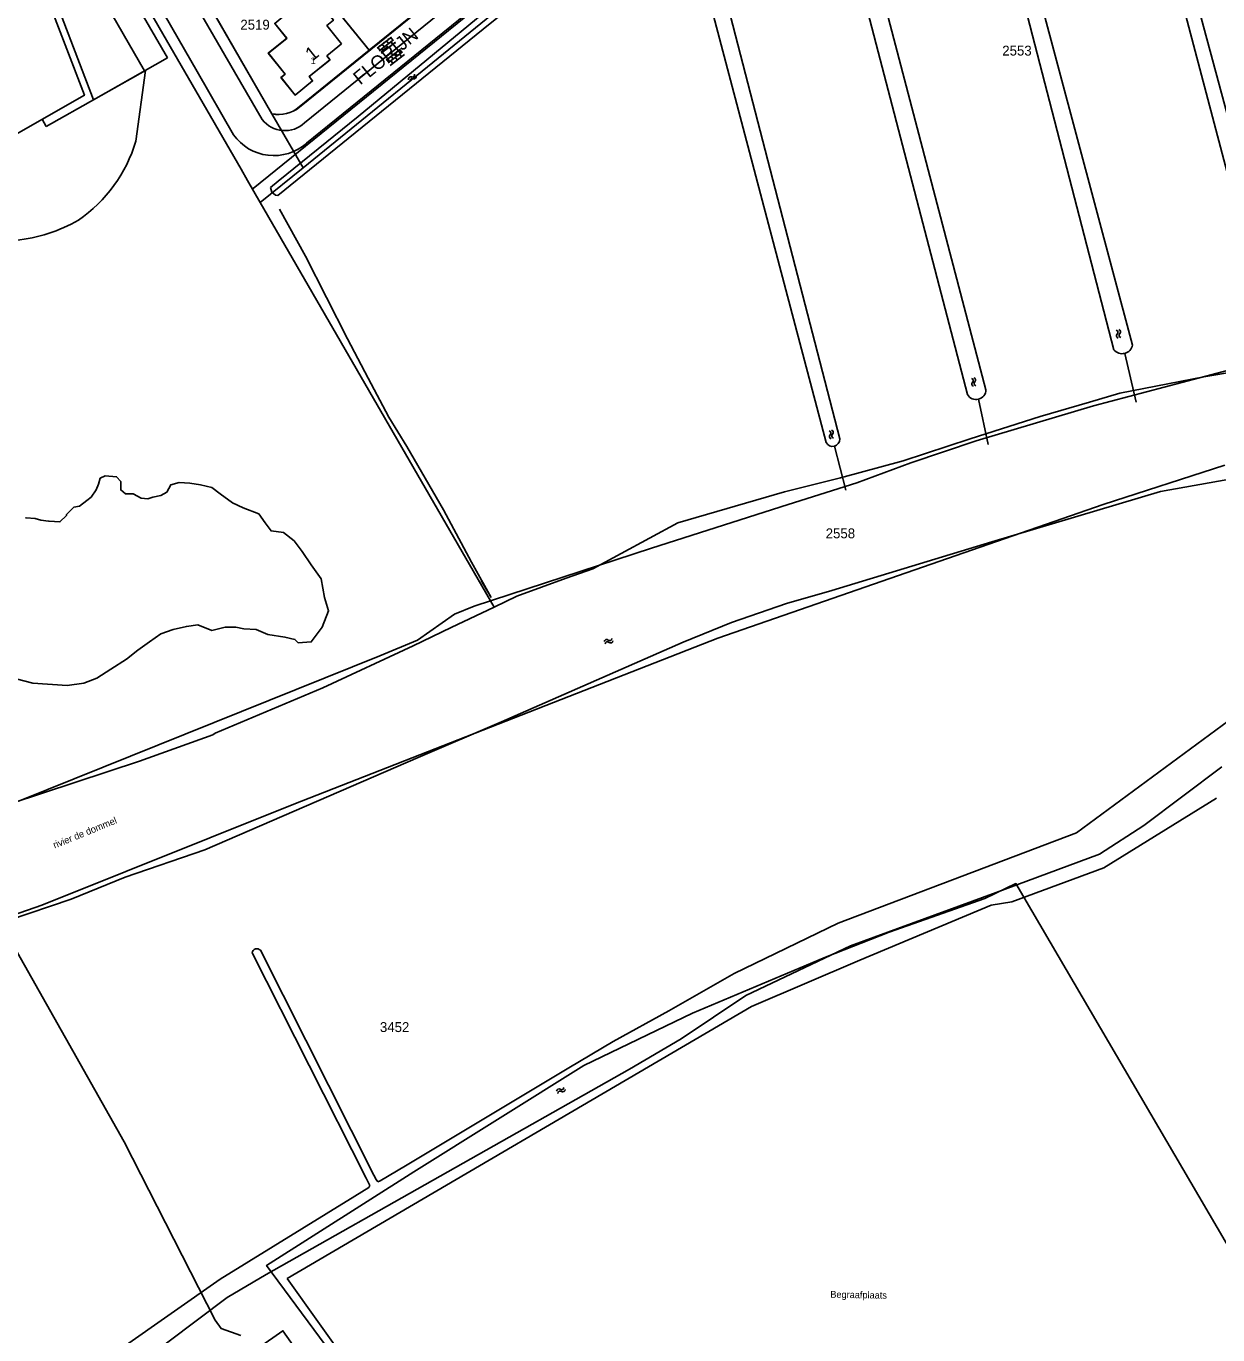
# Model space of a CAD drawing. Extents: x 148816 to 151297, y 399515 to 402500.
# Drawn here: x 150658.2 to 150875.2, y 401098.8 to 401337.1 of the extents above; entities that cross this region are included whole.
import ezdxf

# ---------------------------------------------------------------- set-up
doc = ezdxf.new("R2010")
doc.units = 0
for name, color, linetype in [('B01 Hoofdgebouw  [T] Norm', 7, 'Continuous'), ('B01 hoofgebouw', 7, 'Continuous'), ('G01 perceelsgrens', 7, 'Continuous'), ('G02 sectiegrens', 7, 'Continuous'), ('Q19 Overig lijnvormig object  [D] Gem', 7, 'Continuous'), ('S02 Open verharding  Norm', 7, 'Continuous'), ('S05 Water  Norm', 7, 'Continuous'), ('T03 Hek raster  [D] Norm', 7, 'Continuous'), ('T03 Hek raster  [T] Norm', 7, 'Continuous'), ('T04 Haag heg  [D] Gem', 7, 'Continuous'), ('T04 Haag heg  [D] Norm', 7, 'Continuous'), ('T09 Insteek water  [T] Norm', 7, 'Continuous'), ('V00 Kant verharding algemeen  [T] Norm', 7, 'Continuous'), ('V00 Kant verharding algemeen secundair  [T] Gem', 7, 'Continuous'), ('W10 Duiker  [T] Gem', 7, 'Continuous'), ('Z01 perceelnummer', 7, 'Continuous'), ('Z02 huisnummer', 7, 'Continuous'), ('Z02 Huisnummer  [Tekst] Norm', 7, 'Continuous'), ('Z06 straatnaam', 7, 'Continuous'), ('Z07 Waterloopnaam  [Tekst] Norm', 7, 'Continuous'), ('Z19 Overige Tekst  [Tekst] Gem', 7, 'Continuous')]:
    doc.layers.add(name, color=color, linetype=linetype)

msp = doc.modelspace()

# ---------------------------------------------------------------- linework, layer by layer
at = {"layer": 'B01 Hoofdgebouw  [T] Norm'}
for p, q in [((150703.51, 401337.58), (150705.69, 401334.87)), ((150712.99, 401337.19), (150715.68, 401333.87)), ((150705.69, 401334.87), (150702.33, 401332.18)), ((150715.68, 401333.87), (150712.99, 401331.69)), ((150702.33, 401332.18), (150705.4, 401328.35)), ((150713.55, 401330.98), (150709.76, 401327.9)), ((150712.99, 401331.69), (150713.55, 401330.98)), ((150705.4, 401328.35), (150704.64, 401327.74)), ((150704.64, 401327.74), (150707.21, 401324.54)), ((150707.21, 401324.54), (150710.39, 401327.12)), ((150709.76, 401327.9), (150710.39, 401327.12)), ((150668.82, 401324.5), (150653.96, 401316.05))]:
    msp.add_line(p, q, dxfattribs=at)
msp.add_lwpolyline([(150668.82, 401324.5), (150661.8, 401342.92)], dxfattribs=at)
at = {"layer": 'B01 hoofgebouw'}
for points in [[(150704.05, 401353.42), (150697.66, 401348.23), (150701.58, 401343.38), (150702.86, 401344.42), (150706.45, 401339.98), (150703.49, 401337.59), (150705.67, 401334.88), (150702.32, 401332.18), (150705.4, 401328.36), (150704.61, 401327.73), (150707.19, 401324.53), (150710.39, 401327.11), (150709.75, 401327.9), (150713.56, 401330.97)], [(150715.68, 401333.86), (150712.99, 401337.21), (150714.19, 401338.17), (150706.68, 401347.54), (150707.98, 401348.58)], [(150661.8, 401342.92), (150668.82, 401324.5), (150664.48, 401322.03)], [(150715.68, 401333.86), (150712.99, 401331.68), (150713.56, 401330.97)], [(150664.48, 401322.03), (150653.96, 401316.05), (150656.45, 401311.67), (150653.89, 401310.72), (150653.54, 401311.32), (150653.48, 401311.3), (150652, 401313.9), (150651.59, 401314.7), (150643.61, 401310.16), (150645.55, 401306.76), (150645.77, 401306.5)]]:
    msp.add_lwpolyline(points, dxfattribs=at)
at = {"layer": 'G01 perceelsgrens'}
for points in [[(150893.54, 401443.69), (150863.3, 401427.53), (150842.23, 401416.36), (150775.34, 401365.48), (150708.64, 401311.3)], [(150657.01, 401380.87), (150697.36, 401311.04)], [(150704.05, 401353.42), (150707.98, 401348.58), (150707.9, 401348.52), (150720.71, 401332.72)], [(150720.71, 401332.72), (150735.75, 401344.9)], [(150702.99, 401321.11), (150690.65, 401342.54)], [(150720.71, 401332.72), (150707.96, 401322.38)], [(150705.14, 401317.37), (150702.99, 401321.11)], [(150708.64, 401311.3), (150705.14, 401317.37)], [(150697.36, 401311.04), (150698.53, 401309.01), (150700.86, 401304.98)], [(150708.64, 401311.3), (150700.86, 401304.98)], [(150700.86, 401304.98), (150743.46, 401231.33)], [(150743.46, 401231.33), (150747.6, 401233.29), (150756.55, 401236.57), (150761.43, 401238.3), (150776.9, 401246.68), (150796.3, 401252.3), (150806.5, 401254.89), (150817.95, 401257.98), (150830.15, 401261.93), (150842.92, 401266.01), (150851.86, 401268.61), (150857.43, 401270.27), (150872.7, 401273.22), (150884.58, 401275.24), (150902.16, 401279.74), (150914.05, 401281.51), (150929.31, 401282.58), (150931.48, 401282.82)], [(150567.82, 401169.19), (150572.11, 401171.35), (150584.63, 401175.11), (150612.41, 401183.64), (150629.06, 401188.15), (150641.82, 401191.85), (150655.46, 401195.55), (150678.87, 401203.28), (150692.2, 401208.05), (150692.64, 401208.36), (150712.23, 401216.6), (150728.7, 401224.29), (150735.64, 401227.64), (150743.46, 401231.33)], [(150867.48, 401063.59), (150896.36, 401082.07), (150838.48, 401180.99), (150832.81, 401178.29), (150815.39, 401172.12), (150803.81, 401167.59), (150779.57, 401157.42), (150759.78, 401147.86), (150728.82, 401128.51), (150702.02, 401111.46), (150779.19, 401007.1), (150815.73, 401030.48)]]:
    msp.add_lwpolyline(points, dxfattribs=at)
msp.add_arc((150704.17, 401326.86), 5.87, 258.4231, 310.2076, dxfattribs=at)
at = {"layer": 'G02 sectiegrens'}
msp.add_lwpolyline([(150654.96, 401174.24), (150666.42, 401178.14), (150676.24, 401182.17), (150690.76, 401187.12), (150729.64, 401203.92), (150744.79, 401210.42), (150777.9, 401224.93), (150786.66, 401228.53), (150796.68, 401231.99), (150804.94, 401234.34), (150834.1, 401243.23), (150864.82, 401252.37), (150897.54, 401258.2), (150925.99, 401261.22), (150940.57, 401264.54), (150973.86, 401275.93), (151000, 401284.83)], dxfattribs=at)
at = {"layer": 'Q19 Overig lijnvormig object  [D] Gem'}
msp.add_line((150676.08, 401133.97), (150653.9, 401173.23), dxfattribs=at)
msp.add_lwpolyline([(150697.31, 401098.73), (150693.73, 401099.98), (150692.67, 401101.51), (150676.08, 401133.97)], dxfattribs=at)
at = {"layer": 'S02 Open verharding  Norm'}
for p, q in [((150722.13, 401333.11), (150724.76, 401335.11)), ((150722.5, 401332.63), (150725.12, 401334.63)), ((150722.65, 401333.5), (150722.56, 401333.62)), ((150722.86, 401332.15), (150725.49, 401334.15)), ((150723.05, 401333.81), (150723.41, 401333.33)), ((150723.45, 401334.11), (150723.36, 401334.23)), ((150723.81, 401333.63), (150724.17, 401333.15)), ((150723.84, 401334.41), (150724.21, 401333.93)), ((150724.24, 401334.71), (150724.15, 401334.83)), ((150724.57, 401333.46), (150724.66, 401333.34)), ((150724.97, 401333.76), (150724.61, 401334.24)), ((150724.64, 401335.02), (150725, 401334.54)), ((150725.37, 401334.06), (150725.46, 401333.94)), ((150722.25, 401333.2), (150722.62, 401332.72)), ((150722.98, 401332.25), (150723.07, 401332.13)), ((150723.01, 401333.03), (150723.38, 401332.55)), ((150723.76, 401330.9), (150726.39, 401332.9)), ((150723.77, 401332.85), (150723.87, 401332.73)), ((150723.88, 401330.99), (150724.25, 401330.51)), ((150724.13, 401330.42), (150726.75, 401332.42)), ((150724.28, 401331.29), (150724.19, 401331.41)), ((150724.49, 401329.94), (150727.12, 401331.94)), ((150724.68, 401331.59), (150725.04, 401331.12)), ((150725.08, 401331.9), (150724.99, 401332.02)), ((150725.44, 401331.42), (150725.8, 401330.94)), ((150725.47, 401332.2), (150725.84, 401331.72)), ((150725.87, 401332.5), (150725.78, 401332.62)), ((150726.2, 401331.24), (150726.29, 401331.12)), ((150726.6, 401331.55), (150726.24, 401332.02)), ((150726.27, 401332.8), (150726.63, 401332.33)), ((150727, 401331.85), (150727.09, 401331.73)), ((150724.61, 401330.03), (150724.7, 401329.91)), ((150724.64, 401330.81), (150725.01, 401330.34)), ((150725.41, 401330.64), (150725.5, 401330.52))]:
    msp.add_line(p, q, dxfattribs=at)
at = {"layer": 'S05 Water  Norm'}
for centre, start, end in [((150728.25, 401327.44), 72.297, 196.152), ((150728.57, 401327.12), 72.297, 196.152), ((150728.51, 401328.25), 252.297, 16.152), ((150728.83, 401327.93), 252.297, 16.152), ((150856.65, 401281.35), 312.5088, 76.3638), ((150857.22, 401280.73), 132.5088, 256.3638), ((150857.09, 401281.47), 312.5088, 76.3638), ((150857.66, 401280.84), 132.5088, 256.3638), ((150830.28, 401272.56), 312.5088, 76.3638), ((150830.86, 401271.94), 132.5088, 256.3638), ((150830.72, 401272.68), 312.5088, 76.3638), ((150831.29, 401272.05), 132.5088, 256.3638), ((150804.37, 401263.01), 312.5088, 76.3638), ((150804.95, 401262.38), 132.5088, 256.3638), ((150804.81, 401263.12), 312.5088, 76.3638), ((150805.38, 401262.49), 132.5088, 256.3638), ((150763.93, 401225), 48.8263, 172.6813), ((150764.09, 401224.58), 48.8263, 172.6813), ((150764.49, 401225.64), 228.8263, 352.6813), ((150764.65, 401225.22), 228.8263, 352.6813), ((150755.26, 401143.19), 55.2774, 179.1324), ((150755.46, 401142.79), 55.2774, 179.1324), ((150755.74, 401143.89), 235.2774, 359.1324), ((150755.94, 401143.49), 235.2774, 359.1324)]:
    msp.add_arc(centre, 0.425, start, end, dxfattribs=at)
at = {"layer": 'T03 Hek raster  [D] Norm'}
msp.add_lwpolyline([(150742.91, 401233.06), (150739.35, 401239.53), (150734.23, 401249.06), (150727.55, 401260.58), (150724.28, 401265.92), (150720.51, 401273.03), (150716.74, 401280.14), (150709.07, 401295.22), (150704.37, 401303.76)], dxfattribs=at)
at = {"layer": 'T03 Hek raster  [T] Norm'}
msp.add_lwpolyline([(150750.36, 401348.69), (150699.54, 401307.51)], dxfattribs=at)
at = {"layer": 'T04 Haag heg  [D] Gem'}
for p, q in [((150707.93, 401348.48), (150720.76, 401332.67)), ((150741.06, 401236.19), (150742.91, 401233.06))]:
    msp.add_line(p, q, dxfattribs=at)
at = {"layer": 'T04 Haag heg  [D] Norm'}
for p, q in [((150875.01, 401196.54), (150854.51, 401183.88)), ((150854.51, 401183.88), (150837.73, 401177.65)), ((150810.02, 401167.04), (150833.98, 401177.04)), ((150833.98, 401177.04), (150837.73, 401177.65)), ((150790.31, 401158.61), (150810.02, 401167.04)), ((150705.74, 401109.1), (150790.31, 401158.61)), ((150732.69, 401071.47), (150705.74, 401109.1))]:
    msp.add_line(p, q, dxfattribs=at)
at = {"layer": 'T09 Insteek water  [T] Norm'}
for p, q in [((150851.71, 401406.08), (150883.77, 401284.48)), ((150886.51, 401285.51), (150853.92, 401406.46)), ((150827.16, 401390.69), (150856.29, 401278.17)), ((150859.73, 401279.04), (150829.65, 401391.63)), ((150802.24, 401375.28), (150829.66, 401270.03)), ((150833.01, 401270.91), (150805.49, 401375.76)), ((150776.97, 401363.4), (150797.43, 401285.85)), ((150806.39, 401261.93), (150780.22, 401363.28)), ((150741.45, 401336.57), (150760.2, 401351.58)), ((150750.4, 401346.88), (150718.71, 401320.64)), ((150718.13, 401317.67), (150741.45, 401336.57)), ((150718.71, 401320.64), (150704.14, 401308.9)), ((150704.04, 401306.26), (150718.13, 401317.67)), ((150704.14, 401308.9), (150702.7, 401307.73)), ((150702.7, 401307.73), (150702.95, 401306.84)), ((150702.95, 401306.84), (150703.64, 401306.31)), ((150703.64, 401306.31), (150704.04, 401306.26)), ((150797.43, 401285.85), (150803.93, 401261.28)), ((150852.58, 401267.94), (150878.34, 401274.74)), ((150831.23, 401261.57), (150852.58, 401267.94)), ((150819.33, 401257.62), (150831.23, 401261.57)), ((150809.5, 401253.96), (150819.33, 401257.62)), ((150876.5, 401257.19), (150854.39, 401250)), ((150796.98, 401250), (150809.5, 401253.96)), ((150796.98, 401250), (150772.09, 401242.05)), ((150854.39, 401250), (150784.18, 401225.66)), ((150772.09, 401242.05), (150739.8, 401231.48)), ((150739.8, 401231.48), (150736.24, 401230.06)), ((150736.24, 401230.06), (150729.52, 401225.31)), ((150784.18, 401225.66), (150706.99, 401195.47)), ((150729.52, 401225.31), (150722.64, 401222.47)), ((150722.64, 401222.47), (150657, 401196.05)), ((150849.52, 401190.24), (150888.62, 401219.03)), ((150875.96, 401202.25), (150861.75, 401191.56)), ((150706.99, 401195.47), (150661.09, 401177.05)), ((150861.75, 401191.56), (150853.68, 401186.37)), ((150806.13, 401173.76), (150849.52, 401190.24)), ((150834.85, 401179.38), (150853.68, 401186.37)), ((150808.37, 401169.65), (150834.85, 401179.38)), ((150661.09, 401177.05), (150622.4, 401163.74)), ((150787.14, 401164.59), (150806.13, 401173.76)), ((150789.3, 401160.61), (150808.37, 401169.65)), ((150720.14, 401127.34), (150699.37, 401168.4)), ((150700.87, 401168.85), (150721.53, 401127.93)), ((150775.28, 401157.79), (150787.14, 401164.59)), ((150777.52, 401152.72), (150789.3, 401160.61)), ((150765.15, 401152.25), (150775.28, 401157.79)), ((150757.05, 401147.43), (150765.15, 401152.25)), ((150768.1, 401147.21), (150777.52, 401152.72)), ((150701.96, 401109.8), (150768.1, 401147.21)), ((150734.61, 401133.95), (150757.05, 401147.43)), ((150727.32, 401129.58), (150734.61, 401133.95)), ((150722.7, 401126.86), (150727.32, 401129.58)), ((150720.8, 401126), (150720.14, 401127.34)), ((150721.53, 401127.93), (150721.99, 401127.09)), ((150721.99, 401127.09), (150722.24, 401126.68)), ((150722.24, 401126.68), (150722.7, 401126.86)), ((150693.58, 401108.94), (150718.08, 401124.07)), ((150718.08, 401124.07), (150720.64, 401125.67)), ((150720.64, 401125.67), (150720.8, 401126)), ((150694.82, 401105.64), (150701.96, 401109.8)), ((150675.68, 401096.45), (150693.58, 401108.94)), ((150674.92, 401090.69), (150694.82, 401105.64))]:
    msp.add_line(p, q, dxfattribs=at)
msp.add_lwpolyline([(150656.43, 401218.24), (150659.43, 401217.49), (150665.71, 401217.04), (150668.7, 401217.49), (150671.1, 401218.39), (150673.64, 401220.04), (150676.48, 401221.83), (150678.58, 401223.48), (150680.67, 401224.98), (150682.77, 401226.47), (150685.01, 401227.22), (150687.41, 401227.82), (150689.5, 401228.12), (150692.05, 401227.07), (150694.44, 401227.67), (150696.38, 401227.67), (150697.88, 401227.37), (150700.12, 401227.22), (150702.22, 401226.33), (150705.36, 401225.88), (150707.16, 401225.43), (150707.76, 401224.83), (150710.15, 401224.98), (150712.1, 401227.67), (150713.29, 401230.67), (150712.55, 401233.06), (150711.95, 401236.5), (150710.15, 401239.05), (150708.51, 401241.44), (150707.01, 401243.39), (150705.06, 401244.89), (150702.82, 401245.19), (150701.77, 401246.68), (150700.57, 401248.33), (150697.73, 401249.38), (150695.79, 401250.28), (150693.54, 401251.92), (150692.05, 401253.12), (150689.95, 401253.57), (150688.01, 401253.87), (150686.06, 401254.02), (150684.56, 401253.57), (150683.82, 401252.22), (150682.77, 401251.62), (150681.27, 401251.32), (150680.37, 401251.03), (150679.18, 401251.17), (150677.68, 401251.92), (150676.33, 401251.92), (150675.44, 401252.67), (150675.44, 401254.17), (150674.69, 401255.07), (150672.59, 401255.22), (150671.7, 401254.77), (150671.4, 401253.72), (150670.95, 401252.67), (150670.05, 401251.32), (150669.3, 401250.73), (150667.96, 401249.68), (150666.91, 401249.53), (150665.56, 401248.18), (150665.56, 401248.03), (150664.36, 401246.83), (150662.42, 401246.98), (150662.27, 401246.98), (150660.92, 401247.13), (150659.88, 401247.43), (150658.23, 401247.58), (150658.08, 401247.58)], dxfattribs=at)
for centre, radius, start, end in [((150857.81, 401279.42), 1.96, 219.4905, 348.9078), ((150831.22, 401270.92), 1.8, 209.822, 359.5946), ((150805.08, 401261.88), 1.3, 207.3929, 2.2331), ((150700.24, 401168.23), 0.887, 44.7051, 168.6934)]:
    msp.add_arc(centre, radius, start, end, dxfattribs=at)
at = {"layer": 'V00 Kant verharding algemeen  [T] Norm'}
for p, q in [((150683.96, 401331.3), (150670.48, 401323.65)), ((150679.94, 401329), (150661.89, 401318.8)), ((150679.94, 401329), (150678.18, 401316.15)), ((150661.13, 401320.15), (150661.89, 401318.8))]:
    msp.add_line(p, q, dxfattribs=at)
for points in [[(150666.59, 401386.65), (150669.16, 401380.59), (150670.83, 401377.1), (150672.04, 401374.82), (150702.94, 401321.15)], [(150666.35, 401381.77), (150666.47, 401381.52), (150668.18, 401377.83), (150669.51, 401375.16), (150670.65, 401373.12), (150675.41, 401364.84), (150684.87, 401348.34), (150694.39, 401331.83), (150701.2, 401320.07)], [(150695.98, 401317.3), (150689.38, 401328.82), (150679.9, 401345.32), (150670.4, 401361.82), (150667.89, 401366.2)], [(150655.26, 401363.64), (150670.48, 401323.65)], [(150683.96, 401331.3), (150671.54, 401352.81), (150667.4, 401350.51), (150662.69, 401358.7)], [(150708.01, 401322.32), (150745.68, 401352.88)], [(150708.92, 401319.49), (150747.61, 401350.88)], [(150750.02, 401348.8), (150709.28, 401315.76)], [(150696.68, 401093.78), (150704.99, 401099.56), (150719.59, 401078.78), (150715.52, 401075.92), (150715.6, 401075.81), (150714.48, 401075.04)]]:
    msp.add_lwpolyline(points, dxfattribs=at)
for centre, radius, start, end in [((150704.24, 401327.04), 6.03, 257.5324, 308.6334), ((150705.33, 401323.33), 5.26, 218.2692, 313.1012), ((150703.33, 401322.6), 9.07, 215.7656, 311.0126), ((150652.6, 401323.73), 26.68, 304.646, 343.4897), ((150653.59, 401326.44), 28.44, 275.5184, 299.8971)]:
    msp.add_arc(centre, radius, start, end, dxfattribs=at)
at = {"layer": 'V00 Kant verharding algemeen secundair  [T] Gem'}
msp.add_line((150667.4, 401350.51), (150679.78, 401328.93), dxfattribs=at)
at = {"layer": 'W10 Duiker  [T] Gem'}
for p, q in [((150858.29, 401277.52), (150860.35, 401268.61)), ((150831.67, 401269.18), (150833.43, 401260.94)), ((150805.42, 401260.62), (150807.49, 401252.63))]:
    msp.add_line(p, q, dxfattribs=at)

# ---------------------------------------------------------------- texts
at = {"layer": 'Z01 perceelnummer'}
for s, p in [('2519', (150697.23, 401336.46)), ('2553', (150835.99, 401331.74)), ('2558', (150803.83, 401243.85)), ('3452', (150722.65, 401153.96))]:
    msp.add_text(s, height=1.8, dxfattribs=at).set_placement(p)
at = {"layer": 'Z02 huisnummer'}
msp.add_text('1', height=2.5, rotation=38.9104, dxfattribs=at).set_placement((150710.31, 401330.6))
at = {"layer": 'Z02 Huisnummer  [Tekst] Norm'}
msp.add_text('1', height=1.25, dxfattribs=at).set_placement((150710.02, 401330.18))
at = {"layer": 'Z06 straatnaam'}
msp.add_text('FLORIJN', height=2.5, rotation=39.1161, dxfattribs=at).set_placement((150719.06, 401326.29))
at = {"layer": 'Z07 Waterloopnaam  [Tekst] Norm'}
msp.add_text('rivier de dommel', height=1.25, rotation=22.0958, dxfattribs=at).set_placement((150663.42, 401187.36))
at = {"layer": 'Z19 Overige Tekst  [Tekst] Gem'}
msp.add_text('Begraafplaats', height=1.25, rotation=359, dxfattribs=at).set_placement((150804.66, 401105.59))

doc.saveas('drawing.dxf')
